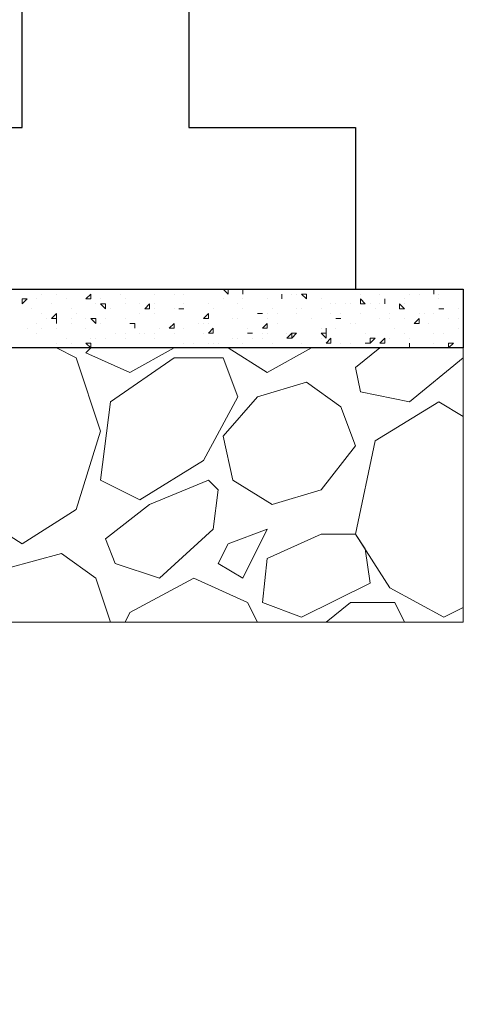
# Model space of a CAD drawing. Header units: metres. Extents: x 5.7 to 89.8, y 4 to 63.5.
# Tile 353 of 475: x 57.882 to 58.754, y 46.959 to 48.894. Entities that reach past the tile are written whole.
import ezdxf

# ---------------------------------------------------------------- set-up
doc = ezdxf.new("R2010")
doc.units = ezdxf.units.M
doc.header["$MEASUREMENT"] = 0
for name, color, linetype in [('PDF17_hatch-borshi', 7, 'Continuous'), ('PDF17_kaff', 7, 'Continuous'), ('PDF17_wall', 7, 'Continuous')]:
    doc.layers.add(name, color=color, linetype=linetype)

msp = doc.modelspace()

# ---------------------------------------------------------------- linework, layer by layer
at = {"layer": 'PDF17_hatch-borshi', "lineweight": 18}
for points in [[(58.2816, 48.3647), (58.2912, 48.355), (58.2912, 48.3647)], [(58.532, 48.3647), (58.532, 48.3647)], [(58.6957, 48.355), (58.6957, 48.3647), (58.6957, 48.355)], [(57.8867, 48.3454), (57.8867, 48.3454)], [(57.9156, 48.3454), (57.9156, 48.3454)], [(57.9252, 48.355), (57.9252, 48.355)], [(57.9541, 48.355), (57.9541, 48.355)], [(57.9734, 48.3454), (57.9734, 48.3454)], [(58.0119, 48.3454), (58.0119, 48.3454)], [(58.0408, 48.3454), (58.0408, 48.3454)], [(58.0793, 48.355), (58.0793, 48.355)], [(58.089, 48.3454), (58.089, 48.3454)], [(58.1468, 48.355), (58.1468, 48.355)], [(58.1853, 48.355), (58.1853, 48.355)], [(58.2046, 48.355), (58.2046, 48.355)], [(58.2816, 48.3454), (58.2816, 48.3454)], [(58.3201, 48.355), (58.3201, 48.355)], [(58.3201, 48.3454), (58.3201, 48.3454)], [(58.3683, 48.3454), (58.3683, 48.3454)], [(58.3972, 48.355), (58.3972, 48.355)], [(58.3972, 48.3454), (58.3972, 48.3454)], [(58.4164, 48.355), (58.4164, 48.355)], [(58.4261, 48.355), (58.4261, 48.355)], [(58.4742, 48.3454), (58.4742, 48.3454)], [(58.4742, 48.3454), (58.4742, 48.3454)], [(58.4742, 48.3454), (58.4742, 48.3454)], [(58.5513, 48.355), (58.5513, 48.355)], [(58.5898, 48.355), (58.5898, 48.355)], [(58.5994, 48.3454), (58.5994, 48.3454)], [(58.638, 48.3454), (58.638, 48.3454)], [(58.638, 48.3454), (58.638, 48.3454)], [(58.6476, 48.355), (58.6476, 48.355)], [(58.6668, 48.355), (58.6668, 48.355)], [(58.6957, 48.355), (58.6957, 48.355)], [(58.7054, 48.355), (58.7054, 48.355)], [(58.7054, 48.355), (58.7054, 48.355)], [(58.7054, 48.3454), (58.7054, 48.3454)], [(57.906, 48.3262), (57.906, 48.3262)], [(57.9445, 48.3358), (57.9445, 48.3358)], [(57.983, 48.3262), (57.983, 48.3262)], [(58.0312, 48.3358), (58.0312, 48.3358)], [(58.0408, 48.3358), (58.0408, 48.3358)], [(58.0601, 48.3262), (58.0601, 48.3262)], [(58.089, 48.3358), (58.089, 48.3358)], [(58.1179, 48.3358), (58.1179, 48.3358)], [(58.1468, 48.3358), (58.1468, 48.3358)], [(58.1468, 48.3262), (58.1468, 48.3262)], [(58.1853, 48.3262), (58.1853, 48.3262)], [(58.2046, 48.3358), (58.2046, 48.3358)], [(58.2046, 48.3262), (58.2046, 48.3262)], [(58.2046, 48.3262), (58.2046, 48.3262)], [(58.2527, 48.3358), (58.2527, 48.3358)], [(58.2623, 48.3262), (58.2623, 48.3262)], [(58.2623, 48.3262), (58.2623, 48.3262)], [(58.3105, 48.3358), (58.3105, 48.3358)], [(58.3201, 48.3262), (58.3201, 48.3262)], [(58.3779, 48.3262), (58.3779, 48.3262)], [(58.4261, 48.3262), (58.4261, 48.3262)], [(58.4357, 48.3262), (58.4357, 48.3262)], [(58.4357, 48.3262), (58.4357, 48.3262)], [(58.4742, 48.3262), (58.4742, 48.3262)], [(58.4935, 48.3358), (58.4935, 48.3358)], [(58.5031, 48.3358), (58.5031, 48.3358)], [(58.5224, 48.3358), (58.5224, 48.3358)], [(58.532, 48.3358), (58.532, 48.3358)], [(58.5705, 48.3358), (58.5705, 48.3358)], [(58.5802, 48.3262), (58.5802, 48.3262)], [(58.5898, 48.3358), (58.5898, 48.3358)], [(58.638, 48.3358), (58.638, 48.3358)], [(58.7054, 48.3262), (58.7054, 48.3262)], [(58.7439, 48.3262), (58.7439, 48.3262)], [(58.7535, 48.3358), (58.7535, 48.3358)], [(58.7535, 48.3358), (58.7535, 48.3358)], [(58.7535, 48.3262), (58.7535, 48.3262)], [(57.9252, 48.3165), (57.9252, 48.3165)], [(57.9349, 48.3069), (57.9349, 48.3069)], [(57.983, 48.3069), (57.983, 48.3069)], [(57.9927, 48.3165), (57.9927, 48.3165)], [(58.0119, 48.3069), (58.0119, 48.3069)], [(58.0505, 48.3069), (58.0505, 48.3069)], [(58.089, 48.3069), (58.089, 48.3069)], [(58.1179, 48.3165), (58.1179, 48.3165)], [(58.1468, 48.3165), (58.1468, 48.3165)], [(58.3009, 48.3069), (58.3009, 48.3069)], [(58.3009, 48.3069), (58.3009, 48.3069)], [(58.3105, 48.3069), (58.3105, 48.3069)], [(58.3587, 48.3165), (58.3587, 48.3165)], [(58.3683, 48.3165), (58.3683, 48.3165)], [(58.3683, 48.3165), (58.3683, 48.3165)], [(58.3683, 48.3069), (58.3683, 48.3069)], [(58.3875, 48.3165), (58.3875, 48.3165)], [(58.4261, 48.3165), (58.4261, 48.3165)], [(58.455, 48.3069), (58.455, 48.3069)], [(58.4935, 48.3165), (58.4935, 48.3165)], [(58.5128, 48.3165), (58.5128, 48.3165)], [(58.5128, 48.3069), (58.5128, 48.3069)], [(58.5513, 48.3165), (58.5513, 48.3165)], [(58.5898, 48.3069), (58.5898, 48.3069)], [(58.6091, 48.3165), (58.6091, 48.3165)], [(58.6091, 48.3069), (58.6091, 48.3069)], [(58.638, 48.3069), (58.638, 48.3069)], [(58.638, 48.3069), (58.638, 48.3069)], [(58.6668, 48.3165), (58.6668, 48.3165)], [(58.6765, 48.3165), (58.6765, 48.3165)], [(58.6957, 48.3165), (58.6957, 48.3165)], [(58.7246, 48.3069), (58.7246, 48.3069)], [(58.7439, 48.3069), (58.7439, 48.3069)], [(57.8964, 48.2876), (57.8964, 48.2876)], [(57.9156, 48.2973), (57.9156, 48.2973)], [(57.9252, 48.2876), (57.9252, 48.2876)], [(57.9541, 48.2973), (57.9541, 48.2973)], [(57.9541, 48.2876), (57.9541, 48.2876)], [(57.983, 48.2973), (57.983, 48.2973)], [(58.0119, 48.2876), (58.0119, 48.2876)], [(58.0408, 48.2973), (58.0408, 48.2973)], [(58.1082, 48.2973), (58.1082, 48.2973)], [(58.1082, 48.2876), (58.1082, 48.2876)], [(58.1564, 48.2876), (58.1564, 48.2876)], [(58.1757, 48.2876), (58.1757, 48.2876)], [(58.2046, 48.2876), (58.2046, 48.2876)], [(58.2334, 48.2973), (58.2334, 48.2973)], [(58.2431, 48.2973), (58.2431, 48.2973)], [(58.2527, 48.2973), (58.2527, 48.2973)], [(58.2527, 48.2973), (58.2527, 48.2973)], [(58.3298, 48.2876), (58.3298, 48.2876)], [(58.3875, 48.2973), (58.3875, 48.2973)], [(58.4839, 48.2876), (58.4839, 48.2684), (58.4742, 48.278), (58.4839, 48.278)], [(58.4742, 48.2876), (58.4742, 48.2876)], [(58.4742, 48.2876), (58.4742, 48.2876)], [(58.5031, 48.2876), (58.5031, 48.2876)], [(58.532, 48.2973), (58.532, 48.2973)], [(58.5416, 48.2973), (58.5416, 48.2973)], [(58.6187, 48.2876), (58.6187, 48.2876)], [(58.6861, 48.2973), (58.6861, 48.2973)], [(58.7439, 48.2876), (58.7439, 48.2876)], [(58.7535, 48.2876), (58.7535, 48.2876)], [(57.9156, 48.278), (57.9156, 48.278)], [(57.9734, 48.2684), (57.9734, 48.2684)], [(58.0216, 48.2684), (58.0216, 48.2684)], [(58.0312, 48.2684), (58.0312, 48.2684)], [(58.0312, 48.2684), (58.0312, 48.2684)], [(58.0505, 48.2684), (58.0505, 48.2684)], [(58.0697, 48.278), (58.0697, 48.278)], [(58.089, 48.278), (58.089, 48.278)], [(58.089, 48.2684), (58.089, 48.2684)], [(58.089, 48.2684), (58.089, 48.2684)], [(58.1179, 48.278), (58.1179, 48.278)], [(58.1179, 48.278), (58.1179, 48.278)], [(58.1275, 48.278), (58.1275, 48.278)], [(58.1468, 48.278), (58.1468, 48.278)], [(58.1468, 48.2684), (58.1468, 48.2684)], [(58.1853, 48.278), (58.1853, 48.278)], [(58.2431, 48.278), (58.2431, 48.278)], [(58.2623, 48.278), (58.2623, 48.278)], [(58.2623, 48.278), (58.2623, 48.278)], [(58.3009, 48.2684), (58.3009, 48.2684)], [(58.3105, 48.2684), (58.3105, 48.2684)], [(58.3394, 48.278), (58.3394, 48.278)], [(58.3394, 48.2684), (58.3394, 48.2684)], [(58.3587, 48.278), (58.3587, 48.278)], [(58.3587, 48.2684), (58.3587, 48.2684)], [(58.3683, 48.278), (58.3683, 48.278)], [(58.4068, 48.278), (58.4068, 48.278)], [(58.4164, 48.278), (58.4164, 48.278)], [(58.4164, 48.2684), (58.4164, 48.2684)], [(58.4742, 48.2684), (58.4742, 48.2684)], [(58.4935, 48.2684), (58.4935, 48.2684)], [(58.5609, 48.278), (58.5609, 48.278)], [(58.5802, 48.2684), (58.5802, 48.2684)], [(58.5802, 48.2684), (58.5802, 48.2684)], [(58.6091, 48.2684), (58.6091, 48.2684)], [(58.638, 48.278), (58.638, 48.278)], [(58.6476, 48.2684), (58.6476, 48.2684)], [(58.6957, 48.278), (58.6957, 48.278)], [(58.715, 48.278), (58.715, 48.278)], [(57.8289, 48.2491), (57.7615, 48.2106), (57.7134, 48.0372), (57.7808, 47.9313), (57.8867, 47.8639), (57.9927, 47.9313), (58.0408, 48.0854), (57.9927, 48.2298), (57.9541, 48.2491)], [(57.9541, 48.2587), (57.9541, 48.2587)], [(57.983, 48.2587), (57.983, 48.2587)], [(57.983, 48.2587), (57.983, 48.2587)], [(57.9927, 48.2491), (57.9927, 48.2491)], [(58.0216, 48.2491), (58.0119, 48.2395), (58.0986, 48.2009), (58.1853, 48.2491)], [(58.2046, 48.2587), (58.2046, 48.2587)], [(58.2046, 48.2587), (58.2046, 48.2587)], [(58.2046, 48.2491), (58.2046, 48.2491)], [(58.2238, 48.2587), (58.2238, 48.2587)], [(58.2527, 48.2587), (58.2527, 48.2587)], [(58.2623, 48.2587), (58.2623, 48.2587)], [(58.272, 48.2587), (58.272, 48.2587)], [(58.2912, 48.2491), (58.3683, 48.2009), (58.455, 48.2491)], [(58.3201, 48.2587), (58.3201, 48.2587)], [(58.3779, 48.2587), (58.3779, 48.2587)], [(58.4357, 48.2587), (58.4357, 48.2587)], [(58.4357, 48.2491), (58.4357, 48.2491)], [(58.4742, 48.2491), (58.4742, 48.2491)], [(58.5128, 48.2587), (58.5128, 48.2587)], [(58.532, 48.2587), (58.532, 48.2587)], [(58.532, 48.2587), (58.532, 48.2587)], [(58.7535, 48.2491), (58.7535, 48.2298), (58.6476, 48.1432), (58.5513, 48.1624), (58.5416, 48.2106), (58.5898, 48.2491)], [(58.5705, 48.2587), (58.5705, 48.2587)], [(58.5898, 48.2587), (58.5898, 48.2587)], [(58.6476, 48.2587), (58.6476, 48.2587)], [(58.6957, 48.2587), (58.6957, 48.2587)], [(58.7535, 48.2587), (58.7535, 48.2587)], [(58.7535, 48.1143), (58.7054, 48.1432), (58.5802, 48.0661), (58.5416, 47.8831), (58.6091, 47.7772), (58.715, 47.7194), (58.7535, 47.7386)], [(58.0601, 47.7098), (58.0312, 47.7964), (57.9638, 47.8446), (57.8578, 47.8157), (57.8, 47.7386), (57.8097, 47.7098)], [(58.349, 47.7098), (58.3298, 47.7483), (58.2238, 47.7964), (58.0986, 47.729), (58.089, 47.7098)], [(58.4839, 47.7098), (58.532, 47.7483), (58.6187, 47.7483), (58.638, 47.7098)]]:
    msp.add_lwpolyline(points, dxfattribs=at)
for points in [[(58.3201, 48.3647), (58.3201, 48.355)], [(57.8964, 48.3454), (57.8867, 48.3358), (57.8867, 48.3454)], [(58.0216, 48.3454), (58.0119, 48.3454), (58.0216, 48.355)], [(58.3972, 48.355), (58.3972, 48.3454)], [(58.4453, 48.355), (58.4453, 48.3454), (58.4357, 48.355)], [(58.5513, 48.3454), (58.5609, 48.3358), (58.5513, 48.3358)], [(58.5994, 48.3454), (58.5994, 48.3358)], [(58.0505, 48.3358), (58.0505, 48.3262), (58.0408, 48.3358)], [(58.1371, 48.3262), (58.1275, 48.3262), (58.1371, 48.3358)], [(58.2046, 48.3262), (58.1949, 48.3262)], [(58.6283, 48.3358), (58.638, 48.3262), (58.6283, 48.3262)], [(58.7054, 48.3262), (58.715, 48.3262)], [(57.9541, 48.3165), (57.9541, 48.3069), (57.9445, 48.3069)], [(57.9541, 48.3069), (57.9541, 48.2973)], [(58.0312, 48.3069), (58.0312, 48.2973), (58.0216, 48.3069)], [(58.2527, 48.3069), (58.2431, 48.3069), (58.2527, 48.3165)], [(58.3587, 48.3165), (58.349, 48.3165)], [(58.5128, 48.3069), (58.5031, 48.3069)], [(58.6668, 48.3069), (58.6668, 48.2973), (58.6572, 48.2973)], [(58.1082, 48.2973), (58.0986, 48.2973)], [(58.1082, 48.2973), (58.1082, 48.2876)], [(58.1853, 48.2973), (58.1853, 48.2876), (58.1757, 48.2876)], [(58.2623, 48.2876), (58.2623, 48.278), (58.2527, 48.278)], [(58.2623, 48.2876), (58.2623, 48.278)], [(58.3683, 48.2876), (58.3587, 48.2876), (58.3683, 48.2973)], [(58.3394, 48.278), (58.3298, 48.278)], [(58.4164, 48.278), (58.4164, 48.2684), (58.4068, 48.2684)], [(58.4261, 48.278), (58.4164, 48.2684), (58.4164, 48.278)], [(58.4935, 48.2684), (58.4935, 48.2587), (58.4839, 48.2587)], [(58.5802, 48.2684), (58.5705, 48.2587), (58.5705, 48.2684)], [(58.5994, 48.2587), (58.5898, 48.2587), (58.5994, 48.2684)], [(58.0216, 48.2587), (58.0216, 48.2491), (58.0119, 48.2587)], [(58.5705, 48.2587), (58.5609, 48.2587)], [(58.6476, 48.2587), (58.6476, 48.2491)], [(58.7343, 48.2587), (58.7246, 48.2491), (58.7246, 48.2587)], [(58.1179, 47.9505), (58.0408, 47.9891), (58.0601, 48.1432), (58.1853, 48.2298), (58.2816, 48.2298), (58.3105, 48.1528), (58.2431, 48.0276)], [(58.3779, 47.9409), (58.3009, 47.9891), (58.2816, 48.0757), (58.349, 48.1528), (58.4453, 48.1817), (58.5128, 48.1335), (58.5416, 48.0565), (58.4742, 47.9698)], [(58.0505, 47.8735), (58.1371, 47.9409), (58.2527, 47.9891), (58.272, 47.9698), (58.2623, 47.8927), (58.1564, 47.7964), (58.0697, 47.8253)], [(58.2912, 47.8639), (58.272, 47.8253), (58.3201, 47.7964), (58.3683, 47.8927)], [(58.5416, 47.8831), (58.4742, 47.8831), (58.3683, 47.835), (58.3587, 47.7483), (58.4357, 47.7194), (58.5705, 47.7868), (58.5609, 47.8542)]]:
    msp.add_lwpolyline(points, close=True, dxfattribs=at)
at = {"layer": 'PDF17_kaff', "lineweight": 30}
msp.add_lwpolyline([(38.8169, 47.0741), (42.968, 47.8927), (47.1383, 48.3647), (58.5416, 48.3647), (58.7535, 48.3647), (58.7535, 48.2491), (47.1383, 48.2491), (42.9776, 47.7868), (38.7881, 46.9585), (32.7974, 46.9585)], dxfattribs=at)
at = {"layer": 'PDF17_kaff', "lineweight": 20}
msp.add_lwpolyline([(58.7535, 48.2491), (58.7535, 47.7098), (47.1479, 47.7098), (43.0258, 47.2475)], dxfattribs=at)
at = {"layer": 'PDF17_wall', "lineweight": 25}
msp.add_lwpolyline([(32.8263, 47.3919), (38.7399, 47.3919), (42.9295, 48.2106), (47.1287, 48.6825), (57.8867, 48.6825), (57.8867, 49.7516), (58.2142, 49.7516), (58.2142, 48.6825), (58.5416, 48.6825), (58.5416, 48.3647)], dxfattribs=at)

doc.saveas('drawing.dxf')
